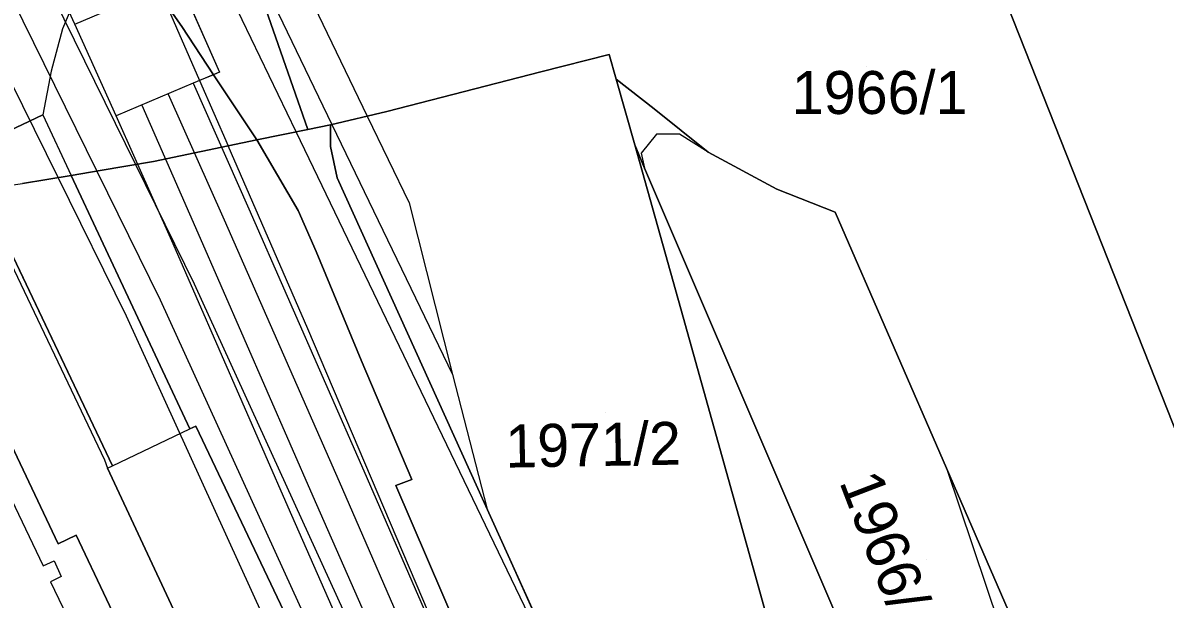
# Model space of a CAD drawing. Extents: x -263423 to -261326, y -1240067 to -1237864.
# Drawn here: x -262306.1 to -262253, y -1239839.2 to -1239812.3 of the extents above; entities that cross this region are included whole.
import ezdxf

# ---------------------------------------------------------------- set-up
doc = ezdxf.new("R2010")
doc.units = 0
for name, color, linetype in [('body_kn', 7, 'Continuous'), ('kladpar_druhypozemkov', 7, 'Continuous'), ('kladpar_hranice', 7, 'Continuous'), ('kladpar_parcelnecisla', 7, 'Continuous'), ('kladpar_plochy', 7, 'Continuous'), ('tarchy_linie', 7, 'Continuous'), ('zappar_hrandruhpozemk', 7, 'Continuous')]:
    doc.layers.add(name, color=color, linetype=linetype)

msp = doc.modelspace()

# ---------------------------------------------------------------- linework, layer by layer
at = {"layer": 'body_kn'}
for p, q in [((-262303.72, -1239812.41), (-262303.72, -1239812.41)), ((-262303.72, -1239812.41), (-262303.72, -1239812.41)), ((-262298.74, -1239812.52), (-262298.74, -1239812.52)), ((-262298.74, -1239812.52), (-262298.74, -1239812.52)), ((-262304.29, -1239812.63), (-262304.29, -1239812.63)), ((-262278.84, -1239813.82), (-262278.84, -1239813.82)), ((-262304.82, -1239814.59), (-262304.82, -1239814.59)), ((-262296.99, -1239814.64), (-262296.99, -1239814.64)), ((-262296.99, -1239814.64), (-262296.99, -1239814.64)), ((-262282.02, -1239814.62), (-262282.02, -1239814.62)), ((-262298.21, -1239815.16), (-262298.21, -1239815.16)), ((-262297.91, -1239815.03), (-262297.91, -1239815.03)), ((-262297.91, -1239815.03), (-262297.91, -1239815.03)), ((-262297.26, -1239814.76), (-262297.26, -1239814.76)), ((-262297.26, -1239814.76), (-262297.26, -1239814.76)), ((-262278.52, -1239814.97), (-262278.52, -1239814.97)), ((-262299.38, -1239815.66), (-262299.38, -1239815.66)), ((-262300.6, -1239816.18), (-262300.6, -1239816.18)), ((-262305.21, -1239816.63), (-262305.21, -1239816.63)), ((-262301.79, -1239816.68), (-262301.79, -1239816.68)), ((-262301.79, -1239816.68), (-262301.79, -1239816.68)), ((-262290.11, -1239816.69), (-262290.11, -1239816.69)), ((-262289.2, -1239816.47), (-262289.2, -1239816.47)), ((-262276.74, -1239816.35), (-262276.74, -1239816.35)), ((-262292.87, -1239817.31), (-262292.87, -1239817.31)), ((-262292.87, -1239817.31), (-262292.87, -1239817.31)), ((-262291.81, -1239817.09), (-262291.81, -1239817.09)), ((-262291.75, -1239817.08), (-262291.75, -1239817.08)), ((-262295.25, -1239817.8), (-262295.25, -1239817.8)), ((-262295.25, -1239817.8), (-262295.25, -1239817.8)), ((-262293.41, -1239817.42), (-262293.41, -1239817.42)), ((-262276.64, -1239817.53), (-262276.64, -1239817.53)), ((-262275.57, -1239817.53), (-262275.57, -1239817.53)), ((-262296.58, -1239818.08), (-262296.58, -1239818.08)), ((-262291.81, -1239818.1), (-262291.81, -1239818.1)), ((-262277.65, -1239818.03), (-262277.65, -1239818.03)), ((-262277.65, -1239818.03), (-262277.65, -1239818.03)), ((-262274.23, -1239818.37), (-262274.23, -1239818.37)), ((-262274.23, -1239818.37), (-262274.23, -1239818.37)), ((-262300.06, -1239818.8), (-262300.06, -1239818.8)), ((-262277.35, -1239818.41), (-262277.35, -1239818.41)), ((-262303.89, -1239819.45), (-262303.89, -1239819.45)), ((-262302.7, -1239819.25), (-262302.7, -1239819.25)), ((-262302.54, -1239819.22), (-262302.54, -1239819.22)), ((-262300.9, -1239818.94), (-262300.9, -1239818.94)), ((-262277.19, -1239819.11), (-262277.19, -1239819.11)), ((-262304.5, -1239819.55), (-262304.5, -1239819.55)), ((-262291.51, -1239819.57), (-262291.51, -1239819.57)), ((-262271.03, -1239820.09), (-262271.03, -1239820.09)), ((-262295.62, -1239821.01), (-262295.62, -1239821.01)), ((-262288.16, -1239820.73), (-262288.16, -1239820.73)), ((-262296.77, -1239821.52), (-262296.77, -1239821.52)), ((-262293.32, -1239821.08), (-262293.32, -1239821.08)), ((-262268.32, -1239821.16), (-262268.32, -1239821.16)), ((-262297.99, -1239822.12), (-262297.99, -1239822.12)), ((-262299.14, -1239822.63), (-262299.14, -1239822.63)), ((-262292.49, -1239823), (-262292.49, -1239823)), ((-262298.16, -1239824.5), (-262298.16, -1239824.5)), ((-262299.74, -1239825.25), (-262299.74, -1239825.25)), ((-262301.32, -1239826), (-262301.32, -1239826)), ((-262275.39, -1239826.05), (-262275.39, -1239826.05)), ((-262292.87, -1239826.59), (-262292.87, -1239826.59)), ((-262290.39, -1239828.06), (-262290.39, -1239828.06)), ((-262286.14, -1239828.73), (-262286.14, -1239828.73)), ((-262298.09, -1239831.13), (-262298.09, -1239831.13)), ((-262298.36, -1239831.26), (-262298.36, -1239831.26)), ((-262298.36, -1239831.26), (-262298.36, -1239831.26)), ((-262302.34, -1239832.69), (-262302.34, -1239832.69)), ((-262302.2, -1239833.09), (-262302.2, -1239833.09)), ((-262301.96, -1239832.97), (-262301.96, -1239832.97)), ((-262301.96, -1239832.97), (-262301.96, -1239832.97)), ((-262290.26, -1239833.21), (-262290.26, -1239833.21)), ((-262263.14, -1239833.09), (-262263.14, -1239833.09)), ((-262263.14, -1239833.09), (-262263.14, -1239833.09)), ((-262291.41, -1239833.71), (-262291.41, -1239833.71)), ((-262288.03, -1239833.62), (-262288.03, -1239833.62)), ((-262288.77, -1239833.89), (-262288.77, -1239833.89)), ((-262292.64, -1239834.39), (-262292.64, -1239834.39)), ((-262293.79, -1239834.9), (-262293.79, -1239834.9)), ((-262284.52, -1239835), (-262284.52, -1239835)), ((-262303.65, -1239836.2), (-262303.65, -1239836.2)), ((-262304.5, -1239836.61), (-262304.5, -1239836.61)), ((-262304.68, -1239837.4), (-262304.68, -1239837.4)), ((-262305.2, -1239837.64), (-262305.2, -1239837.64)), ((-262304.86, -1239838.38), (-262304.86, -1239838.38)), ((-262304.35, -1239838.13), (-262304.35, -1239838.13)), ((-262271.95, -1239838.4), (-262271.95, -1239838.4))]:
    msp.add_line(p, q, dxfattribs=at)
at = {"layer": 'kladpar_druhypozemkov'}
for p, q in [((-262266.87, -1239814.39), (-262266.87, -1239814.39)), ((-262279.01, -1239830.5), (-262279.01, -1239830.5)), ((-262264.08, -1239837.32), (-262264.08, -1239837.32))]:
    msp.add_line(p, q, dxfattribs=at)
at = {"layer": 'kladpar_hranice'}
for points in [[(-262297.65, -1239718.18), (-262289.84, -1239737.36), (-262283.23, -1239758.76), (-262275.7, -1239777.02), (-262270.66, -1239788.92), (-262267.54, -1239795.47), (-262266.56, -1239797.49), (-262262.8, -1239805.2), (-262252.31, -1239831.75)], [(-262309.24, -1239780.75), (-262305.79, -1239783.95), (-262297.98, -1239804.52), (-262297.35, -1239804.45), (-262292.87, -1239817.31), (-262295.25, -1239817.8), (-262297.26, -1239814.76), (-262298.74, -1239812.52), (-262299.46, -1239811.47), (-262299.92, -1239810.8), (-262300.94, -1239809.33), (-262301.37, -1239808.94), (-262309.5, -1239801.49)], [(-262253.81, -1239854.57), (-262263.14, -1239833.09), (-262268.32, -1239821.16), (-262271.03, -1239820.09), (-262274.23, -1239818.37), (-262276.74, -1239816.35), (-262278.52, -1239814.97), (-262278.84, -1239813.82), (-262282.02, -1239814.62), (-262289.2, -1239816.47), (-262291.81, -1239817.09), (-262292.87, -1239817.31), (-262297.35, -1239804.45), (-262302.24, -1239790.57), (-262305.79, -1239783.95), (-262309.24, -1239780.75)], [(-262309.5, -1239801.49), (-262301.37, -1239808.94), (-262300.94, -1239809.33), (-262299.92, -1239810.8), (-262299.46, -1239811.47), (-262298.74, -1239812.52)], [(-262252.31, -1239831.75), (-262262.8, -1239805.2)], [(-262327.71, -1239847.63), (-262333.72, -1239834.98), (-262334.53, -1239835.37), (-262342.57, -1239818.43), (-262320.59, -1239808), (-262320.52, -1239807.97), (-262317.73, -1239806.64), (-262312.1, -1239818.49), (-262309.69, -1239823.57), (-262310.5, -1239823.96), (-262308.45, -1239828.27), (-262304.5, -1239836.61), (-262303.65, -1239836.2), (-262293.77, -1239857.07)], [(-262298.74, -1239812.52), (-262297.26, -1239814.76), (-262295.25, -1239817.8), (-262296.58, -1239818.08), (-262300.06, -1239818.8), (-262302.54, -1239819.22), (-262303.89, -1239819.45), (-262306.16, -1239819.83)], [(-262277.65, -1239818.03), (-262275.39, -1239826.05), (-262271.95, -1239838.4), (-262267.21, -1239855.46), (-262266.08, -1239856.93), (-262263.99, -1239858.28), (-262259.51, -1239860.25), (-262258.68, -1239860.61), (-262255.02, -1239862.23), (-262257.52, -1239862.82), (-262257.69, -1239862.86), (-262259.98, -1239863.39), (-262267.22, -1239865.11), (-262270.53, -1239865.91), (-262291.51, -1239819.57), (-262291.81, -1239818.1), (-262291.81, -1239817.09), (-262289.2, -1239816.47), (-262282.02, -1239814.62), (-262278.84, -1239813.82), (-262278.52, -1239814.97), (-262277.65, -1239818.03)], [(-262261.02, -1239856.86), (-262263.52, -1239851.02), (-262277.19, -1239819.11), (-262277.65, -1239818.03), (-262278.52, -1239814.97), (-262276.74, -1239816.35), (-262274.23, -1239818.37), (-262271.03, -1239820.09), (-262268.32, -1239821.16), (-262263.14, -1239833.09), (-262253.81, -1239854.57), (-262255.7, -1239855.17), (-262260.65, -1239856.74), (-262261.02, -1239856.86)], [(-262292.87, -1239817.31), (-262291.81, -1239817.09), (-262291.81, -1239818.1), (-262291.51, -1239819.57), (-262270.53, -1239865.91), (-262271.84, -1239866.21), (-262277.34, -1239867.45), (-262283.2, -1239868.78), (-262283.55, -1239868.86), (-262283.42, -1239867.91), (-262283.6, -1239863.46), (-262283.62, -1239863), (-262283.69, -1239861.41), (-262284.29, -1239846.77), (-262284.43, -1239843.42), (-262284.76, -1239843.55), (-262285.83, -1239840.76), (-262288.77, -1239833.89), (-262288.03, -1239833.62), (-262290.39, -1239828.06), (-262292.49, -1239823), (-262293.32, -1239821.08), (-262295.25, -1239817.8), (-262292.87, -1239817.31)], [(-262293.77, -1239857.07), (-262303.65, -1239836.2), (-262304.5, -1239836.61), (-262308.45, -1239828.27), (-262310.35, -1239820.43), (-262308.33, -1239820.14), (-262308.09, -1239820.11), (-262306.16, -1239819.83), (-262303.89, -1239819.45), (-262302.54, -1239819.22), (-262300.06, -1239818.8), (-262296.58, -1239818.08), (-262295.25, -1239817.8)], [(-262295.25, -1239817.8), (-262293.32, -1239821.08), (-262292.49, -1239823), (-262290.39, -1239828.06), (-262288.03, -1239833.62), (-262288.77, -1239833.89), (-262285.83, -1239840.76)], [(-262277.65, -1239818.03), (-262277.19, -1239819.11), (-262263.52, -1239851.02), (-262261.02, -1239856.86), (-262259.51, -1239860.25), (-262263.99, -1239858.28), (-262266.08, -1239856.93), (-262267.21, -1239855.46), (-262271.95, -1239838.4), (-262275.39, -1239826.05), (-262277.65, -1239818.03)]]:
    msp.add_lwpolyline(points, dxfattribs=at)
at = {"layer": 'kladpar_plochy'}
for points in [[(-262289.84, -1239737.36), (-262283.23, -1239758.76), (-262275.7, -1239777.02), (-262270.66, -1239788.92), (-262267.54, -1239795.47), (-262266.56, -1239797.49), (-262262.8, -1239805.2), (-262252.31, -1239831.75)], [(-262309.24, -1239780.75), (-262305.79, -1239783.95), (-262297.98, -1239804.52), (-262297.35, -1239804.45), (-262292.87, -1239817.31), (-262295.25, -1239817.8), (-262297.26, -1239814.76), (-262298.74, -1239812.52), (-262299.46, -1239811.47), (-262299.92, -1239810.8), (-262300.94, -1239809.33), (-262301.37, -1239808.94), (-262309.5, -1239801.49)], [(-262253.81, -1239854.57), (-262263.14, -1239833.09), (-262268.32, -1239821.16), (-262271.03, -1239820.09), (-262274.23, -1239818.37), (-262276.74, -1239816.35), (-262278.52, -1239814.97), (-262278.84, -1239813.82), (-262282.02, -1239814.62), (-262289.2, -1239816.47), (-262291.81, -1239817.09), (-262292.87, -1239817.31), (-262297.35, -1239804.45), (-262302.24, -1239790.57), (-262305.79, -1239783.95), (-262309.24, -1239780.75)], [(-262309.5, -1239801.49), (-262301.37, -1239808.94), (-262300.94, -1239809.33), (-262299.92, -1239810.8), (-262299.46, -1239811.47), (-262298.74, -1239812.52), (-262297.26, -1239814.76), (-262295.25, -1239817.8), (-262296.58, -1239818.08), (-262300.06, -1239818.8), (-262302.54, -1239819.22), (-262303.89, -1239819.45), (-262306.16, -1239819.83)], [(-262252.31, -1239831.75), (-262262.8, -1239805.2), (-262260.35, -1239807.41), (-262257.12, -1239809.07), (-262256.53, -1239809.37), (-262254.7, -1239809.8), (-262252.63, -1239810.28)], [(-262327.71, -1239847.63), (-262333.72, -1239834.98), (-262334.53, -1239835.37), (-262342.57, -1239818.43), (-262320.59, -1239808), (-262320.52, -1239807.97), (-262317.73, -1239806.64), (-262312.1, -1239818.49), (-262309.69, -1239823.57), (-262310.5, -1239823.96), (-262308.45, -1239828.27), (-262304.5, -1239836.61), (-262303.65, -1239836.2), (-262293.77, -1239857.07)], [(-262293.77, -1239857.07), (-262303.65, -1239836.2), (-262304.5, -1239836.61), (-262308.45, -1239828.27), (-262310.35, -1239820.43), (-262308.33, -1239820.14), (-262308.09, -1239820.11), (-262306.16, -1239819.83), (-262303.89, -1239819.45), (-262302.54, -1239819.22), (-262300.06, -1239818.8), (-262296.58, -1239818.08), (-262295.25, -1239817.8), (-262293.32, -1239821.08), (-262292.49, -1239823), (-262290.39, -1239828.06), (-262288.03, -1239833.62), (-262288.77, -1239833.89), (-262285.83, -1239840.76)]]:
    msp.add_lwpolyline(points, dxfattribs=at)
for points in [[(-262277.65, -1239818.03), (-262275.39, -1239826.05), (-262271.95, -1239838.4), (-262267.21, -1239855.46), (-262266.08, -1239856.93), (-262263.99, -1239858.28), (-262259.51, -1239860.25), (-262258.68, -1239860.61), (-262255.02, -1239862.23), (-262257.52, -1239862.82), (-262257.69, -1239862.86), (-262259.98, -1239863.39), (-262267.22, -1239865.11), (-262270.53, -1239865.91), (-262291.51, -1239819.57), (-262291.81, -1239818.1), (-262291.81, -1239817.09), (-262289.2, -1239816.47), (-262282.02, -1239814.62), (-262278.84, -1239813.82), (-262278.52, -1239814.97)], [(-262261.02, -1239856.86), (-262263.52, -1239851.02), (-262277.19, -1239819.11), (-262277.65, -1239818.03), (-262278.52, -1239814.97), (-262276.74, -1239816.35), (-262274.23, -1239818.37), (-262271.03, -1239820.09), (-262268.32, -1239821.16), (-262263.14, -1239833.09), (-262253.81, -1239854.57), (-262255.7, -1239855.17), (-262260.65, -1239856.74)], [(-262292.87, -1239817.31), (-262291.81, -1239817.09), (-262291.81, -1239818.1), (-262291.51, -1239819.57), (-262270.53, -1239865.91), (-262271.84, -1239866.21), (-262277.34, -1239867.45), (-262283.2, -1239868.78), (-262283.55, -1239868.86), (-262283.42, -1239867.91), (-262283.6, -1239863.46), (-262283.62, -1239863), (-262283.69, -1239861.41), (-262284.29, -1239846.77), (-262284.43, -1239843.42), (-262284.76, -1239843.55), (-262285.83, -1239840.76), (-262288.77, -1239833.89), (-262288.03, -1239833.62), (-262290.39, -1239828.06), (-262292.49, -1239823), (-262293.32, -1239821.08), (-262295.25, -1239817.8)], [(-262277.65, -1239818.03), (-262277.19, -1239819.11), (-262263.52, -1239851.02), (-262261.02, -1239856.86), (-262259.51, -1239860.25), (-262263.99, -1239858.28), (-262266.08, -1239856.93), (-262267.21, -1239855.46), (-262271.95, -1239838.4), (-262275.39, -1239826.05)]]:
    msp.add_lwpolyline(points, close=True, dxfattribs=at)
at = {"layer": 'tarchy_linie'}
for points in [[(-262313.46, -1239741), (-262313.17, -1239743.08), (-262317.38, -1239744.81), (-262318.41, -1239745.34), (-262321.53, -1239746.93), (-262325.3, -1239748.85), (-262325.46, -1239748.93), (-262325.01, -1239749.54), (-262321.19, -1239754.68), (-262324.41, -1239757.42), (-262335.15, -1239766.59), (-262334.69, -1239767.18), (-262333.33, -1239768.93), (-262330.87, -1239772.09), (-262325.11, -1239779.49), (-262322.76, -1239782.52), (-262318.76, -1239787.66), (-262317.37, -1239789.45), (-262313.05, -1239798.24), (-262302.7, -1239819.25), (-262299.74, -1239825.25), (-262283.73, -1239860.36)], [(-262283.06, -1239741.57), (-262282.68, -1239742.36), (-262283.27, -1239742.91), (-262287.04, -1239746.42), (-262296.23, -1239754.96), (-262300.31, -1239758.75), (-262302.27, -1239760.38), (-262323.66, -1239778.23), (-262323.85, -1239778.39), (-262321.35, -1239781.6), (-262315.71, -1239788.85), (-262314.1, -1239792.12), (-262309.48, -1239801.51), (-262300.9, -1239818.94), (-262298.16, -1239824.5), (-262283.92, -1239855.72)], [(-262283.85, -1239864.33), (-262301.32, -1239826), (-262304.5, -1239819.55), (-262316.61, -1239794.98), (-262319.03, -1239790.05), (-262324.08, -1239783.55), (-262326.38, -1239780.59), (-262326.42, -1239780.54), (-262357.83, -1239806.78), (-262368.79, -1239815.94), (-262373.8, -1239820.13), (-262383.93, -1239828.6), (-262385.19, -1239825.54), (-262386.07, -1239823.42), (-262386.61, -1239822.09), (-262387.06, -1239820.99), (-262387.71, -1239819.42)], [(-262315.1, -1239788.17), (-262315.4, -1239788.36), (-262317.74, -1239784.69), (-262312.67, -1239781.42), (-262310.31, -1239785.1), (-262311.85, -1239786.09), (-262304.2, -1239802.42), (-262304.04, -1239802.33), (-262303.52, -1239803.28), (-262303.23, -1239803.61), (-262302.52, -1239803.19), (-262299.09, -1239810.46), (-262298.87, -1239810.36), (-262296.99, -1239814.64), (-262298.21, -1239815.16), (-262295.62, -1239821.01), (-262290.26, -1239833.21), (-262275.29, -1239867.64)], [(-262280.31, -1239865.53), (-262293.79, -1239834.9), (-262299.14, -1239822.63), (-262301.79, -1239816.68), (-262303.72, -1239812.41), (-262305.52, -1239808.46), (-262315.1, -1239788.17)], [(-262278.37, -1239848.67), (-262293.41, -1239817.42), (-262298.86, -1239806.1), (-262306.12, -1239803.73), (-262305.09, -1239800.6), (-262298.67, -1239802.69), (-262297.88, -1239802.95), (-262296.5, -1239803.4), (-262290.11, -1239816.69), (-262288.16, -1239820.73), (-262286.14, -1239828.73), (-262284.52, -1239835), (-262278.37, -1239848.67)], [(-262304.18, -1239802.63), (-262297.68, -1239804.75), (-262296.11, -1239808.02), (-262291.75, -1239817.08), (-262286.14, -1239828.73)], [(-262299.38, -1239815.66), (-262296.77, -1239821.52), (-262291.41, -1239833.71), (-262276.95, -1239866.99), (-262293.03, -1239874.14), (-262293.27, -1239874.47), (-262293.32, -1239874.85), (-262292.39, -1239877.05)], [(-262300.6, -1239816.18), (-262297.99, -1239822.12), (-262292.64, -1239834.39), (-262278.66, -1239866.17), (-262294.65, -1239873.35), (-262294.87, -1239873.71), (-262294.93, -1239874.06), (-262293.47, -1239877.52)], [(-262293.77, -1239857.07), (-262293.35, -1239851.88), (-262299.02, -1239839.9), (-262302.2, -1239833.09), (-262301.96, -1239832.97), (-262308.09, -1239820.11), (-262308.91, -1239818.39), (-262307.1, -1239817.53), (-262305.21, -1239816.63), (-262303.89, -1239819.45), (-262298.36, -1239831.26), (-262298.09, -1239831.13), (-262283.69, -1239861.41), (-262283.06, -1239862.74), (-262283.62, -1239863), (-262291.09, -1239866.47), (-262291.52, -1239865.56), (-262291.4, -1239863.04), (-262292.1, -1239860.61), (-262293.77, -1239857.07)]]:
    msp.add_lwpolyline(points, dxfattribs=at)
at = {"layer": 'zappar_hrandruhpozemk'}
for p, q in [((-262298.87, -1239810.36), (-262296.99, -1239814.64)), ((-262303.41, -1239810.51), (-262304.29, -1239812.63)), ((-262299.46, -1239811.47), (-262297.91, -1239815.03)), ((-262301.79, -1239816.68), (-262303.72, -1239812.41)), ((-262296.99, -1239814.64), (-262297.26, -1239814.76)), ((-262297.91, -1239815.03), (-262296.58, -1239818.08)), ((-262275.57, -1239817.53), (-262276.64, -1239817.53)), ((-262274.23, -1239818.37), (-262275.57, -1239817.53)), ((-262298.36, -1239831.26), (-262303.89, -1239819.45)), ((-262308.33, -1239820.14), (-262302.34, -1239832.69)), ((-262308.09, -1239820.11), (-262301.96, -1239832.97)), ((-262301.96, -1239832.97), (-262298.36, -1239831.26)), ((-262263.14, -1239833.09), (-262255.7, -1239855.17)), ((-262304.86, -1239838.38), (-262303.8, -1239840.56))]:
    msp.add_line(p, q, dxfattribs=at)
for points in [[(-262303.72, -1239812.41), (-262302.51, -1239811.9), (-262300.56, -1239811.08), (-262300.09, -1239810.88), (-262299.92, -1239810.8)], [(-262304.29, -1239812.63), (-262304.82, -1239814.59), (-262305.21, -1239816.63), (-262307.1, -1239817.53)], [(-262297.26, -1239814.76), (-262297.91, -1239815.03), (-262298.21, -1239815.16), (-262301.79, -1239816.68)], [(-262276.64, -1239817.53), (-262277.35, -1239818.41), (-262277.19, -1239819.11)], [(-262284.29, -1239846.77), (-262292.87, -1239826.59), (-262296.58, -1239818.08)], [(-262311.82, -1239823.14), (-262311.68, -1239823.07), (-262311.43, -1239823.62), (-262311.77, -1239823.78), (-262308.65, -1239830.36), (-262308.1, -1239830.14), (-262307.75, -1239830.87), (-262308.31, -1239831.13), (-262305.2, -1239837.64), (-262304.68, -1239837.4), (-262304.35, -1239838.13), (-262304.86, -1239838.38)], [(-262283.69, -1239861.41), (-262298.09, -1239831.13), (-262298.36, -1239831.26)], [(-262302.34, -1239832.69), (-262302.2, -1239833.09), (-262299.02, -1239839.9)], [(-262293.77, -1239857.07), (-262293.35, -1239851.88), (-262299.02, -1239839.9), (-262302.2, -1239833.09), (-262301.96, -1239832.97)]]:
    msp.add_lwpolyline(points, dxfattribs=at)

# ---------------------------------------------------------------- texts
at = {"layer": 'kladpar_parcelnecisla'}
msp.add_text('1966/1', height=2, dxfattribs=at).set_placement((-262270.341, -1239816.59))
for s, rotation, p in [('1971/2', 1, (-262283.662, -1239833.061)), ('1966/4', 291, (-262268.145, -1239833.713))]:
    msp.add_text(s, height=2, rotation=rotation, dxfattribs=at).set_placement(p)

doc.saveas('drawing.dxf')
